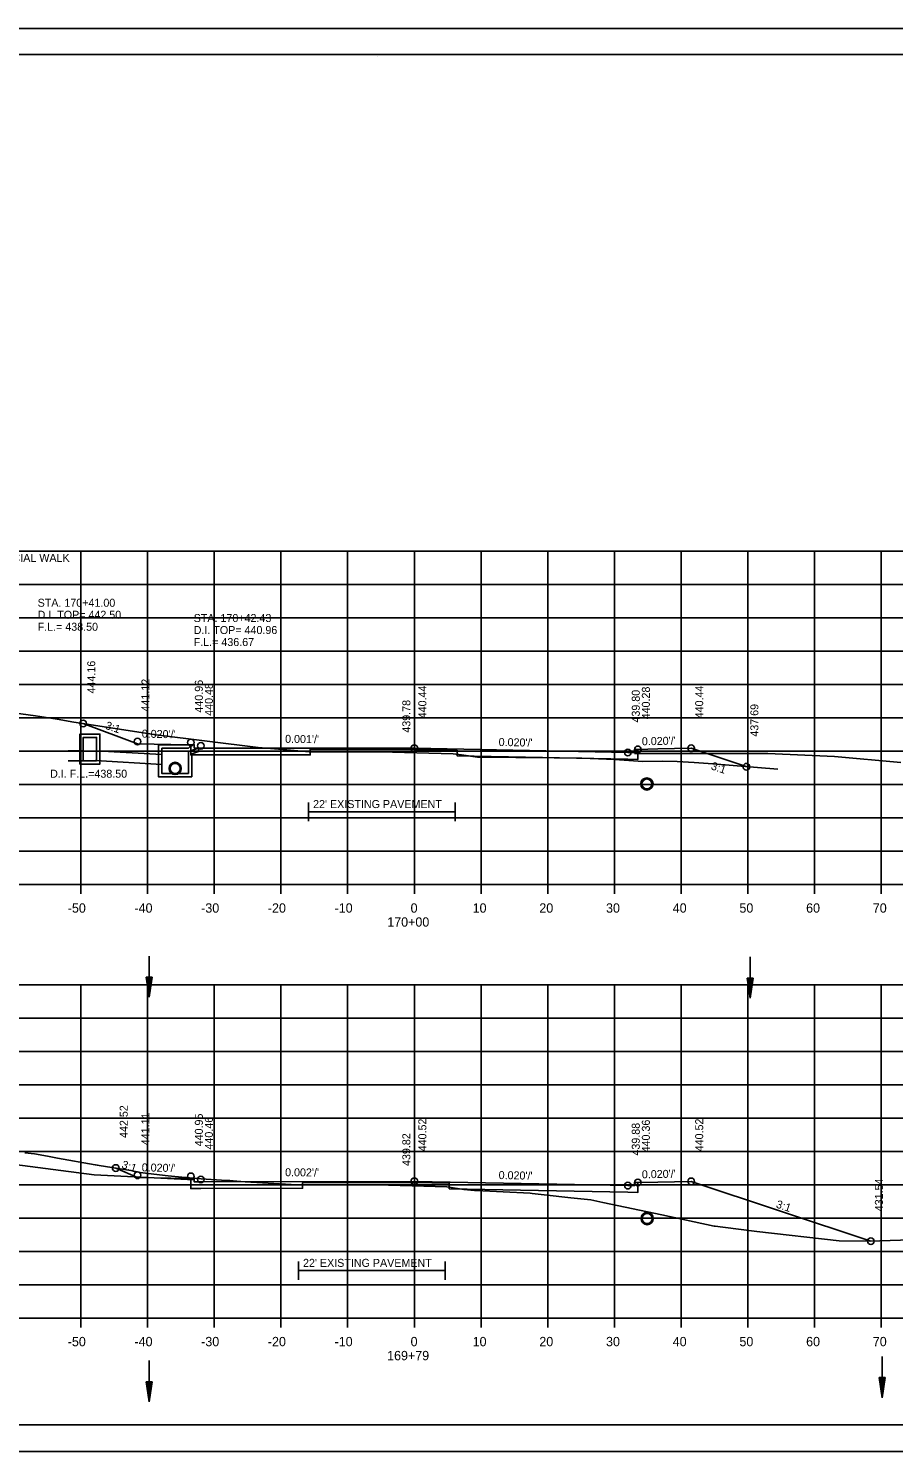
# Model space of a CAD drawing. Extents: x 1538688 to 1540766, y 656250 to 671912.
# Drawn here: x 1538800.3 to 1538930, y 669351.5 to 669564.9 of the extents above; entities that cross this region are included whole.
import ezdxf

# ---------------------------------------------------------------- set-up
doc = ezdxf.new("R2010")
doc.units = 0
for name, color, linetype in [('15', 7, 'Continuous'), ('16', 7, 'Continuous'), ('18', 7, 'Continuous'), ('20', 7, 'Continuous'), ('22', 7, 'Continuous'), ('26', 7, 'Continuous'), ('37', 7, 'Continuous'), ('39', 7, 'Continuous'), ('40', 7, 'Continuous'), ('41', 7, 'Continuous'), ('42', 7, 'Continuous'), ('7', 7, 'Continuous'), ('Borings', 7, 'Continuous'), ('Horizontal Alignment', 7, 'Continuous'), ('RipRap', 7, 'Continuous')]:
    doc.layers.add(name, color=color, linetype=linetype)

msp = doc.modelspace()

# ---------------------------------------------------------------- linework, layer by layer
at = {"layer": '15'}
for p, q in [((1538817.95, 669422.62), (1538818.4, 669419.62)), ((1538817.95, 669422.62), (1538818.85, 669422.62)), ((1538818.03, 669422.62), (1538818.4, 669420.12)), ((1538818.1, 669422.62), (1538818.4, 669420.63)), ((1538818.18, 669422.62), (1538818.4, 669421.13)), ((1538818.25, 669422.62), (1538818.4, 669421.64)), ((1538818.33, 669422.62), (1538818.4, 669422.14)), ((1538818.85, 669422.62), (1538818.4, 669419.62)), ((1538818.55, 669422.62), (1538818.4, 669421.64)), ((1538818.7, 669422.62), (1538818.4, 669420.63)), ((1538818.78, 669422.62), (1538818.4, 669420.12)), ((1538818.62, 669422.62), (1538818.4, 669421.13)), ((1538818.47, 669422.62), (1538818.4, 669422.14)), ((1538908.1, 669422.48), (1538908.55, 669419.48)), ((1538908.1, 669422.48), (1538909, 669422.48)), ((1538908.18, 669422.48), (1538908.55, 669419.98)), ((1538908.26, 669422.48), (1538908.55, 669420.5)), ((1538908.33, 669422.48), (1538908.55, 669421)), ((1538908.41, 669422.48), (1538908.55, 669421.51)), ((1538908.48, 669422.48), (1538908.55, 669422.01)), ((1538909, 669422.48), (1538908.55, 669419.48)), ((1538908.7, 669422.48), (1538908.55, 669421.51)), ((1538908.85, 669422.48), (1538908.55, 669420.5)), ((1538908.93, 669422.48), (1538908.55, 669419.98)), ((1538908.78, 669422.48), (1538908.55, 669421)), ((1538908.63, 669422.48), (1538908.55, 669422.01)), ((1538817.95, 669361.96), (1538818.4, 669358.96)), ((1538817.95, 669361.96), (1538818.85, 669361.96)), ((1538818.03, 669361.96), (1538818.4, 669359.46)), ((1538818.1, 669361.96), (1538818.4, 669359.97)), ((1538818.18, 669361.96), (1538818.4, 669360.47)), ((1538818.25, 669361.96), (1538818.4, 669360.98)), ((1538818.33, 669361.96), (1538818.4, 669361.48)), ((1538818.85, 669361.96), (1538818.4, 669358.96)), ((1538818.55, 669361.96), (1538818.4, 669360.98)), ((1538818.7, 669361.96), (1538818.4, 669359.97)), ((1538818.78, 669361.96), (1538818.4, 669359.46)), ((1538818.62, 669361.96), (1538818.4, 669360.47)), ((1538818.47, 669361.96), (1538818.4, 669361.48)), ((1538927.88, 669362.59), (1538928.33, 669359.59)), ((1538927.88, 669362.59), (1538928.78, 669362.59)), ((1538927.96, 669362.59), (1538928.33, 669360.09)), ((1538928.03, 669362.59), (1538928.33, 669360.61)), ((1538928.11, 669362.59), (1538928.33, 669361.11)), ((1538928.19, 669362.59), (1538928.33, 669361.61)), ((1538928.26, 669362.59), (1538928.33, 669362.12)), ((1538928.78, 669362.59), (1538928.33, 669359.59)), ((1538928.48, 669362.59), (1538928.33, 669361.61)), ((1538928.63, 669362.59), (1538928.33, 669360.61)), ((1538928.71, 669362.59), (1538928.33, 669360.09)), ((1538928.56, 669362.59), (1538928.33, 669361.11)), ((1538928.4, 669362.59), (1538928.33, 669362.12))]:
    msp.add_line(p, q, dxfattribs=at)
at = {"layer": '16'}
for p, q in [((1538891.18, 669456.18), (1538911.18, 669456.18)), ((1538921.17, 669455.72), (1538911.18, 669456.18)), ((1538931.12, 669454.8), (1538921.17, 669455.72))]:
    msp.add_line(p, q, dxfattribs=at)
at = {"layer": '18'}
for points in [[(1538792.12, 669463.07), (1538801.36, 669461.82), (1538804.61, 669461.29), (1538807.12, 669460.88), (1538819.19, 669459), (1538819.32, 669458.98), (1538819.38, 669458.97), (1538819.46, 669458.96), (1538834.78, 669457.08), (1538839.06, 669456.71), (1538842.39, 669456.4), (1538851.7, 669456.4), (1538853.41, 669456.4), (1538854.89, 669456.36), (1538863.99, 669456.13), (1538865.25, 669455.95), (1538867.66, 669455.63), (1538879.14, 669455.5), (1538883.28, 669455.44), (1538888.26, 669455.26), (1538888.93, 669455.22), (1538892.46, 669454.98), (1538895.36, 669454.99), (1538897.59, 669454.98), (1538900.13, 669454.83), (1538902.94, 669454.6), (1538912.68, 669453.8)], [(1538799.76, 669396.32), (1538801.23, 669396.16), (1538803.2, 669395.78), (1538804.7, 669395.5), (1538810.33, 669394.5), (1538810.61, 669394.45), (1538810.7, 669394.44), (1538810.91, 669394.41), (1538815.69, 669393.67), (1538817.05, 669393.37), (1538818.29, 669393.22), (1538821.25, 669392.87), (1538823.33, 669392.64), (1538826.22, 669392.39), (1538829.26, 669392.22), (1538830.51, 669392.16), (1538831.57, 669392.05), (1538832.8, 669391.94), (1538839.72, 669391.54), (1538841.44, 669391.48), (1538846.33, 669391.48), (1538852.51, 669391.48), (1538857.87, 669391.33), (1538863.04, 669391.19), (1538865.59, 669390.78), (1538867.19, 669390.65), (1538867.31, 669390.63), (1538867.44, 669390.63), (1538875.53, 669390.25), (1538875.87, 669390.21), (1538877.66, 669389.99), (1538881.62, 669389.56), (1538884.66, 669389.23), (1538886.45, 669388.83), (1538895.31, 669387), (1538903.11, 669385.32), (1538903.27, 669385.32), (1538904.43, 669385.14), (1538909.54, 669384.5), (1538921.87, 669383.11), (1538926.4, 669383.03), (1538940.31, 669383.52)]]:
    msp.add_lwpolyline(points, dxfattribs=at)
at = {"layer": '20'}
for points in [[(1538808.54, 669460.66), (1538816.67, 669457.62), (1538821.67, 669457.52), (1538824.67, 669457.46), (1538825.17, 669457.46), (1538825.18, 669456.96), (1538826.18, 669456.98), (1538858.18, 669456.94), (1538890.18, 669456.3), (1538891.18, 669456.28), (1538891.19, 669456.78), (1538891.69, 669456.78), (1538894.69, 669456.84), (1538899.69, 669456.94), (1538907.95, 669454.19)], [(1538891.69, 669456.78), (1538891.69, 669455.28), (1538890.18, 669455.3), (1538864.58, 669455.82), (1538864.58, 669456.65), (1538858.18, 669456.77), (1538842.58, 669456.79), (1538842.58, 669455.96), (1538826.18, 669455.98), (1538824.67, 669455.96), (1538824.67, 669457.46)], [(1538813.41, 669394.02), (1538816.67, 669392.6), (1538821.67, 669392.5), (1538824.67, 669392.44), (1538825.17, 669392.44), (1538825.18, 669391.94), (1538826.18, 669391.96), (1538858.18, 669392.02), (1538890.18, 669391.38), (1538891.18, 669391.36), (1538891.19, 669391.86), (1538891.69, 669391.86), (1538894.69, 669391.92), (1538899.69, 669392.02), (1538926.63, 669383.04)], [(1538891.69, 669391.86), (1538891.69, 669390.36), (1538890.18, 669390.38), (1538863.42, 669390.92), (1538863.42, 669391.75), (1538858.18, 669391.86), (1538841.42, 669391.82), (1538841.42, 669390.99), (1538826.18, 669390.96), (1538824.67, 669390.94), (1538824.67, 669392.44)]]:
    msp.add_lwpolyline(points, dxfattribs=at)
at = {"layer": '22'}
for p, q in [((1538718.18, 669486.5), (1538998.18, 669486.5)), ((1538718.18, 669486.5), (1538998.18, 669486.5)), ((1538718.18, 669486.5), (1538998.18, 669486.5)), ((1538808.18, 669436.5), (1538808.18, 669486.5)), ((1538808.18, 669436.5), (1538808.18, 669486.5)), ((1538808.18, 669436.5), (1538808.18, 669486.5)), ((1538818.18, 669436.5), (1538818.18, 669486.5)), ((1538818.18, 669436.5), (1538818.18, 669486.5)), ((1538818.18, 669436.5), (1538818.18, 669486.5)), ((1538828.18, 669436.5), (1538828.18, 669486.5)), ((1538828.18, 669436.5), (1538828.18, 669486.5)), ((1538828.18, 669436.5), (1538828.18, 669486.5)), ((1538838.18, 669436.5), (1538838.18, 669486.5)), ((1538838.18, 669436.5), (1538838.18, 669486.5)), ((1538838.18, 669436.5), (1538838.18, 669486.5)), ((1538848.18, 669436.5), (1538848.18, 669486.5)), ((1538848.18, 669436.5), (1538848.18, 669486.5)), ((1538848.18, 669436.5), (1538848.18, 669486.5)), ((1538858.18, 669436.5), (1538858.18, 669486.5)), ((1538858.18, 669436.5), (1538858.18, 669486.5)), ((1538858.18, 669436.5), (1538858.18, 669486.5)), ((1538868.18, 669436.5), (1538868.18, 669486.5)), ((1538868.18, 669436.5), (1538868.18, 669486.5)), ((1538868.18, 669436.5), (1538868.18, 669486.5)), ((1538878.18, 669436.5), (1538878.18, 669486.5)), ((1538878.18, 669436.5), (1538878.18, 669486.5)), ((1538878.18, 669436.5), (1538878.18, 669486.5)), ((1538888.18, 669436.5), (1538888.18, 669486.5)), ((1538888.18, 669436.5), (1538888.18, 669486.5)), ((1538888.18, 669436.5), (1538888.18, 669486.5)), ((1538898.18, 669436.5), (1538898.18, 669486.5)), ((1538898.18, 669436.5), (1538898.18, 669486.5)), ((1538898.18, 669436.5), (1538898.18, 669486.5)), ((1538908.18, 669436.5), (1538908.18, 669486.5)), ((1538908.18, 669436.5), (1538908.18, 669486.5)), ((1538908.18, 669436.5), (1538908.18, 669486.5)), ((1538918.18, 669436.5), (1538918.18, 669486.5)), ((1538918.18, 669436.5), (1538918.18, 669486.5)), ((1538918.18, 669436.5), (1538918.18, 669486.5)), ((1538928.18, 669436.5), (1538928.18, 669486.5)), ((1538928.18, 669436.5), (1538928.18, 669486.5)), ((1538928.18, 669436.5), (1538928.18, 669486.5)), ((1538718.18, 669481.5), (1538998.18, 669481.5)), ((1538718.18, 669481.5), (1538998.18, 669481.5)), ((1538718.18, 669481.5), (1538998.18, 669481.5)), ((1538718.18, 669476.5), (1538998.18, 669476.5)), ((1538718.18, 669476.5), (1538998.18, 669476.5)), ((1538718.18, 669476.5), (1538998.18, 669476.5)), ((1538718.18, 669471.5), (1538998.18, 669471.5)), ((1538718.18, 669471.5), (1538998.18, 669471.5)), ((1538718.18, 669471.5), (1538998.18, 669471.5)), ((1538718.18, 669466.5), (1538998.18, 669466.5)), ((1538718.18, 669466.5), (1538998.18, 669466.5)), ((1538718.18, 669466.5), (1538998.18, 669466.5)), ((1538718.18, 669461.5), (1538998.18, 669461.5)), ((1538718.18, 669461.5), (1538998.18, 669461.5)), ((1538718.18, 669461.5), (1538998.18, 669461.5)), ((1538718.18, 669456.5), (1538998.18, 669456.5)), ((1538718.18, 669456.5), (1538998.18, 669456.5)), ((1538718.18, 669456.5), (1538998.18, 669456.5)), ((1538718.18, 669451.5), (1538998.18, 669451.5)), ((1538718.18, 669451.5), (1538998.18, 669451.5)), ((1538718.18, 669451.5), (1538998.18, 669451.5)), ((1538718.18, 669446.5), (1538998.18, 669446.5)), ((1538718.18, 669446.5), (1538998.18, 669446.5)), ((1538718.18, 669446.5), (1538998.18, 669446.5)), ((1538718.18, 669441.5), (1538998.18, 669441.5)), ((1538718.18, 669441.5), (1538998.18, 669441.5)), ((1538718.18, 669441.5), (1538998.18, 669441.5)), ((1538718.18, 669436.5), (1538998.18, 669436.5)), ((1538718.18, 669436.5), (1538998.18, 669436.5)), ((1538718.18, 669436.5), (1538998.18, 669436.5)), ((1538718.18, 669421.5), (1538998.18, 669421.5)), ((1538808.18, 669371.5), (1538808.18, 669421.5)), ((1538818.18, 669371.5), (1538818.18, 669421.5)), ((1538828.18, 669371.5), (1538828.18, 669421.5)), ((1538838.18, 669371.5), (1538838.18, 669421.5)), ((1538848.18, 669371.5), (1538848.18, 669421.5)), ((1538858.18, 669371.5), (1538858.18, 669421.5)), ((1538868.18, 669371.5), (1538868.18, 669421.5)), ((1538878.18, 669371.5), (1538878.18, 669421.5)), ((1538888.18, 669371.5), (1538888.18, 669421.5)), ((1538898.18, 669371.5), (1538898.18, 669421.5)), ((1538908.18, 669371.5), (1538908.18, 669421.5)), ((1538918.18, 669371.5), (1538918.18, 669421.5)), ((1538928.18, 669371.5), (1538928.18, 669421.5)), ((1538718.18, 669416.5), (1538998.18, 669416.5)), ((1538718.18, 669411.5), (1538998.18, 669411.5)), ((1538718.18, 669406.5), (1538998.18, 669406.5)), ((1538718.18, 669401.5), (1538998.18, 669401.5)), ((1538718.18, 669396.5), (1538998.18, 669396.5)), ((1538718.18, 669391.5), (1538998.18, 669391.5)), ((1538718.18, 669386.5), (1538998.18, 669386.5)), ((1538718.18, 669381.5), (1538998.18, 669381.5)), ((1538718.18, 669376.5), (1538998.18, 669376.5)), ((1538718.18, 669371.5), (1538998.18, 669371.5))]:
    msp.add_line(p, q, dxfattribs=at)
at = {"layer": '26'}
for p, q in [((1538687.78, 669564.85), (1539021.11, 669564.85)), ((1538687.78, 669351.52), (1539021.11, 669351.52))]:
    msp.add_line(p, q, dxfattribs=at)
msp.add_lwpolyline([(1538687.77, 669564.85), (1539021.11, 669564.85), (1539021.11, 669351.52), (1538687.77, 669351.52)], close=True, dxfattribs=at)
for centre, radius in [((1538808.54, 669460.66), 0.5), ((1538816.67, 669457.95), 0.5), ((1538824.67, 669457.79), 0.5), ((1538826.18, 669457.31), 0.5), ((1538858.18, 669456.94), 0.5), ((1538890.18, 669456.3), 0.5), ((1538891.69, 669456.78), 0.5), ((1538899.69, 669456.94), 0.5), ((1538822.32, 669453.92), 0.917), ((1538907.96, 669454.18), 0.5), ((1538893.05, 669451.59), 0.917), ((1538813.41, 669394.02), 0.5), ((1538816.67, 669392.93), 0.5), ((1538824.67, 669392.77), 0.5), ((1538826.18, 669392.29), 0.5), ((1538858.18, 669392.02), 0.5), ((1538890.18, 669391.38), 0.5), ((1538891.69, 669391.86), 0.5), ((1538899.69, 669392.02), 0.5), ((1538893.09, 669386.44), 0.917), ((1538926.63, 669383.04), 0.5)]:
    msp.add_circle(centre, radius, dxfattribs=at)
at = {"layer": '37'}
for p, q in [((1538810.18, 669393.02), (1538795.18, 669394.97)), ((1538825.18, 669392.27), (1538810.18, 669393.02))]:
    msp.add_line(p, q, dxfattribs=at)
at = {"layer": '39'}
for p, q in [((1538808.55, 669456.58), (1538806.29, 669456.58)), ((1538810.55, 669456.55), (1538820.32, 669455.99)), ((1538819.82, 669457.45), (1538824.57, 669457.45)), ((1538819.82, 669455.95), (1538819.82, 669457.45)), ((1538820.32, 669455.95), (1538820.32, 669456.95)), ((1538820.32, 669456.95), (1538824.32, 669456.95)), ((1538824.65, 669457.29), (1538824.32, 669456.95)), ((1538825.82, 669456.97), (1538824.32, 669456.45)), ((1538824.32, 669455.95), (1538824.32, 669456.45)), ((1538824.65, 669457.29), (1538824.57, 669457.45)), ((1538825.82, 669456.45), (1538824.82, 669456.1)), ((1538824.82, 669455.95), (1538824.82, 669456.1)), ((1538808.55, 669455.08), (1538806.29, 669455.08)), ((1538810.39, 669455.09), (1538820.32, 669454.52)), ((1538818.4, 669425.8), (1538818.4, 669419.62)), ((1538908.55, 669425.67), (1538908.55, 669419.48)), ((1538818.4, 669365.14), (1538818.4, 669358.96)), ((1538928.33, 669365.78), (1538928.33, 669359.59))]:
    msp.add_line(p, q, dxfattribs=at)
for points in [[(1538809.55, 669459.08), (1538811.05, 669459.08), (1538811.05, 669454.58), (1538809.55, 669454.58), (1538808.05, 669454.58), (1538808.05, 669459.08)], [(1538809.55, 669458.58), (1538810.55, 669458.58), (1538810.55, 669455.08), (1538809.55, 669455.08), (1538808.55, 669455.08), (1538808.55, 669458.58)]]:
    msp.add_lwpolyline(points, close=True, dxfattribs=at)
for points in [[(1538824.82, 669456.1), (1538824.82, 669452.67), (1538822.32, 669452.67), (1538819.82, 669452.67), (1538819.82, 669456.32)], [(1538824.32, 669456.32), (1538824.32, 669453.17), (1538822.32, 669453.17), (1538820.32, 669453.17), (1538820.32, 669456.32)], [(1538825.82, 669456.45), (1538825.82, 669456.97)]]:
    msp.add_lwpolyline(points, dxfattribs=at)
for centre in [(1538822.32, 669453.92), (1538893.05, 669451.59), (1538893.09, 669386.44)]:
    msp.add_circle(centre, 0.75, dxfattribs=at)
at = {"layer": '7'}
for p, q in [((1538842.29, 669448.79), (1538842.29, 669446.04)), ((1538864.29, 669447.42), (1538842.29, 669447.42)), ((1538864.29, 669448.79), (1538864.29, 669446.04)), ((1538840.79, 669380.01), (1538840.79, 669377.26)), ((1538862.79, 669380.01), (1538862.79, 669377.26)), ((1538862.79, 669378.64), (1538840.79, 669378.64))]:
    msp.add_line(p, q, dxfattribs=at)
at = {"layer": 'Borings'}
for p, q in [((1538718.18, 669436.5), (1538998.18, 669436.5)), ((1538808.18, 669435.1), (1538808.18, 669436.5)), ((1538818.18, 669435.1), (1538818.18, 669436.5)), ((1538828.18, 669435.1), (1538828.18, 669436.5)), ((1538838.18, 669435.1), (1538838.18, 669436.5)), ((1538848.18, 669435.1), (1538848.18, 669436.5)), ((1538858.18, 669435.1), (1538858.18, 669436.5)), ((1538868.18, 669435.1), (1538868.18, 669436.5)), ((1538878.18, 669435.1), (1538878.18, 669436.5)), ((1538888.18, 669435.1), (1538888.18, 669436.5)), ((1538898.18, 669435.1), (1538898.18, 669436.5)), ((1538908.18, 669435.1), (1538908.18, 669436.5)), ((1538918.18, 669435.1), (1538918.18, 669436.5)), ((1538928.18, 669435.1), (1538928.18, 669436.5)), ((1538718.18, 669371.5), (1538998.18, 669371.5)), ((1538808.18, 669370.1), (1538808.18, 669371.5)), ((1538818.18, 669370.1), (1538818.18, 669371.5)), ((1538828.18, 669370.1), (1538828.18, 669371.5)), ((1538838.18, 669370.1), (1538838.18, 669371.5)), ((1538848.18, 669370.1), (1538848.18, 669371.5)), ((1538858.18, 669370.1), (1538858.18, 669371.5)), ((1538868.18, 669370.1), (1538868.18, 669371.5)), ((1538878.18, 669370.1), (1538878.18, 669371.5)), ((1538888.18, 669370.1), (1538888.18, 669371.5)), ((1538898.18, 669370.1), (1538898.18, 669371.5)), ((1538908.18, 669370.1), (1538908.18, 669371.5)), ((1538918.18, 669370.1), (1538918.18, 669371.5)), ((1538928.18, 669370.1), (1538928.18, 669371.5))]:
    msp.add_line(p, q, dxfattribs=at)
at = {"layer": 'RipRap'}
for p, q in [((1538700.18, 669560.96), (1539016.36, 669560.96)), ((1538852.7, 669560.7), (1538852.7, 669560.7)), ((1538852.7, 669560.7), (1538852.7, 669560.7)), ((1539016.36, 669355.5), (1538700.18, 669355.5))]:
    msp.add_line(p, q, dxfattribs=at)

# ---------------------------------------------------------------- texts
at = {"layer": '40'}
for s, p in [('STA. 170+41.00', (1538801.7, 669478.16)), ('D.I. TOP= 442.50', (1538801.7, 669476.36)), ('STA. 170+42.43', (1538825.1, 669475.87)), ('F.L.= 438.50', (1538801.7, 669474.56)), ('D.I. TOP= 440.96', (1538825.1, 669474.07)), ('F.L.= 436.67', (1538825.1, 669472.27)), ('D.I. F.L.=438.50', (1538803.57, 669452.53))]:
    msp.add_text(s, height=1.2, dxfattribs=at).set_placement(p)
at = {"layer": '41'}
for s, p in [('444.16', (1538810.34, 669465.16)), ('441.12', (1538818.47, 669462.45)), ('440.96', (1538826.47, 669462.29)), ('440.48', (1538827.98, 669461.81)), ('440.44', (1538859.98, 669461.44)), ('440.44', (1538901.49, 669461.44)), ('439.78', (1538857.58, 669459.28)), ('439.80', (1538891.98, 669460.8)), ('440.28', (1538893.49, 669461.28)), ('437.69', (1538909.76, 669458.68)), ('442.52', (1538815.21, 669398.52)), ('441.11', (1538818.47, 669397.43)), ('440.95', (1538826.47, 669397.27)), ('440.46', (1538827.98, 669396.79)), ('440.52', (1538859.98, 669396.52)), ('439.88', (1538891.98, 669395.88)), ('440.36', (1538893.49, 669396.36)), ('440.52', (1538901.49, 669396.52)), ('439.82', (1538857.58, 669394.32)), ('431.54', (1538928.43, 669387.54))]:
    msp.add_text(s, height=1.2, rotation=90, dxfattribs=at).set_placement(p)
at = {"layer": '42'}
for s, rotation, p in [('3:1', 341.5651, (1538811.76, 669459.88)), ("0.020'/'", 358.8542, (1538817.3, 669458.54)), ("0.001'/'", 359.3434, (1538838.8, 669457.76)), ("0.020'/'", 358.8542, (1538870.81, 669457.29)), ("0.020'/'", 1.1458, (1538892.3, 669457.39)), ('3:1', 341.5651, (1538902.57, 669453.81)), ('3:1', 341.5651, (1538814.2, 669394.05)), ("0.020'/'", 358.8542, (1538817.3, 669393.52)), ("0.002'/'", 359.5127, (1538838.8, 669392.79)), ("0.020'/'", 1.1458, (1538892.3, 669392.47)), ("0.020'/'", 358.8542, (1538870.81, 669392.37)), ('3:1', 341.5651, (1538912.32, 669388.11))]:
    msp.add_text(s, height=1.2, rotation=rotation, dxfattribs=at).set_placement(p)
at = {"layer": '7'}
for s, p in [('BEGIN SPECIAL WALK', (1538789.29, 669484.89)), ("22' EXISTING PAVEMENT", (1538843, 669447.98)), ("22' EXISTING PAVEMENT", (1538841.49, 669379.2))]:
    msp.add_text(s, height=1.2, dxfattribs=at).set_placement(p)
at = {"layer": 'Horizontal Alignment'}
for s, p in [('-50', (1538806.22, 669432.3)), ('-40', (1538816.22, 669432.3)), ('-30', (1538826.22, 669432.3)), ('-20', (1538836.22, 669432.3)), ('-10', (1538846.22, 669432.3)), ('0', (1538857.62, 669432.3)), ('10', (1538866.92, 669432.3)), ('20', (1538876.92, 669432.3)), ('30', (1538886.92, 669432.3)), ('40', (1538896.92, 669432.3)), ('50', (1538906.92, 669432.3)), ('60', (1538916.92, 669432.3)), ('70', (1538926.92, 669432.3)), ('170+00', (1538854.12, 669430.2)), ('-50', (1538806.22, 669367.3)), ('-40', (1538816.22, 669367.3)), ('-30', (1538826.22, 669367.3)), ('-20', (1538836.22, 669367.3)), ('-10', (1538846.22, 669367.3)), ('0', (1538857.62, 669367.3)), ('10', (1538866.92, 669367.3)), ('20', (1538876.92, 669367.3)), ('30', (1538886.92, 669367.3)), ('40', (1538896.92, 669367.3)), ('50', (1538906.92, 669367.3)), ('60', (1538916.92, 669367.3)), ('70', (1538926.92, 669367.3)), ('169+79', (1538854.1, 669365.2))]:
    msp.add_text(s, height=1.4, dxfattribs=at).set_placement(p)

doc.saveas('drawing.dxf')
